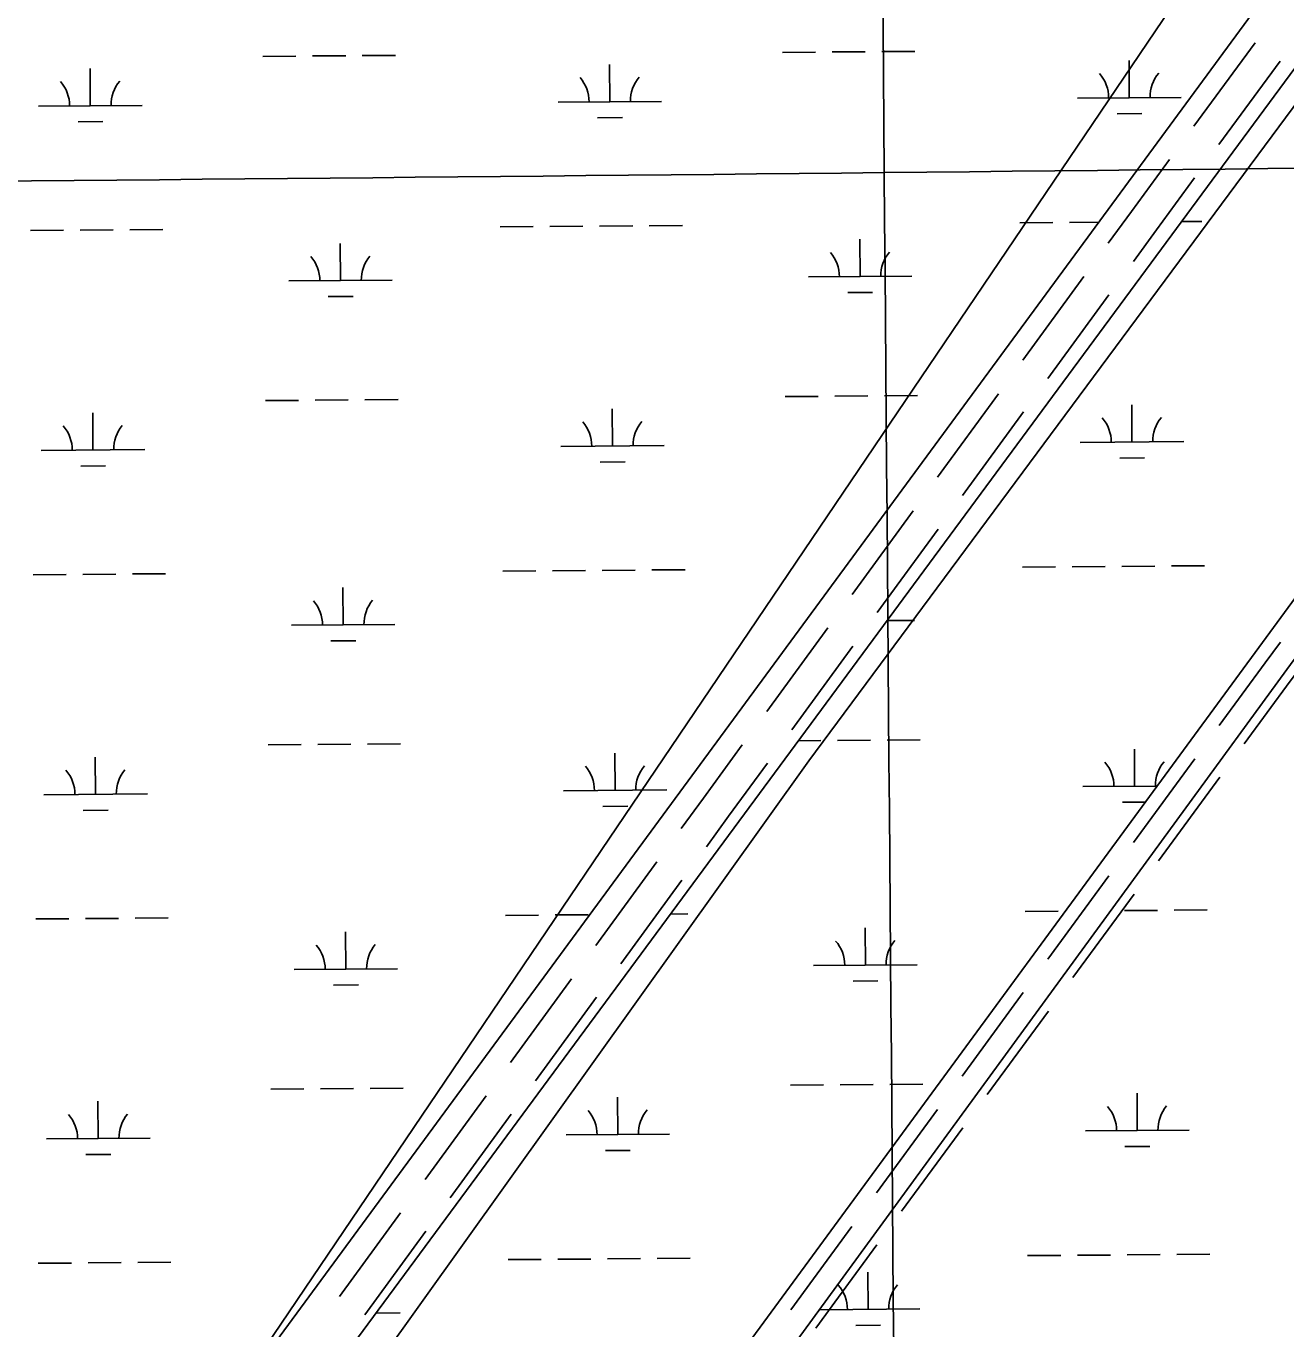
# Model space of a CAD drawing. Extents: x 3540316 to 3578335, y 553172 to 578787.
# Drawn here: x 3569961 to 3571179, y 569779 to 571038 of the extents above; entities that cross this region are included whole.
import ezdxf

# ---------------------------------------------------------------- set-up
doc = ezdxf.new("R2010")
doc.units = 0
for name, color, linetype in [('V-GRID-MAJR', 7, 'Continuous'), ('V-ROAD-CNTR', 7, 'Continuous'), ('V-SITE-VEGE', 7, 'Continuous'), ('V-TOPO-GNAM-IDEN', 7, 'Continuous'), ('V-WETL-SWMP', 7, 'Continuous')]:
    doc.layers.add(name, color=color, linetype=linetype)

msp = doc.modelspace()

# ---------------------------------------------------------------- linework, layer by layer
at = {"layer": 'V-GRID-MAJR'}
for points in [[(3570887.492, 558776.553), (3570839.022, 564835.505), (3570790.536, 570896.3910000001), (3570742.0500000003, 576957.294), (3570742.035, 576959.211)], [(3544431.278, 570695.107), (3549703.1410000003, 570733.831), (3554974.9990000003, 570773.3200000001), (3560246.85, 570813.577), (3565518.696, 570854.601), (3570790.536, 570896.3910000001), (3576062.369, 570938.948), (3576062.37, 570938.948)]]:
    msp.add_spline(points, degree=3, dxfattribs=at)
at = {"layer": 'V-ROAD-CNTR'}
for points in [[(3571089.673782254, 570941.238091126), (3571148.7776640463, 571021.902929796)], [(3571113.8737338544, 570923.5061265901), (3571172.9776156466, 571004.17096526)], [(3571006.97594765, 570828.232317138), (3571029.24590311, 570858.7632560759), (3571066.032829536, 570908.9711556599)], [(3571031.213899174, 570810.554352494), (3571053.4638546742, 570841.0592914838), (3571090.232781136, 570891.2411911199)], [(3570924.4741126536, 570715.1255433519), (3570983.403994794, 570795.9163817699)], [(3570948.712064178, 570697.445578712), (3571007.641946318, 570778.23641713)], [(3570841.972277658, 570602.017769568), (3570900.9021597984, 570682.808607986)], [(3570866.210229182, 570584.3378049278), (3570925.1401113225, 570665.1286433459)], [(3570759.4704426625, 570488.9099957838), (3570818.4003248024, 570569.7008342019)], [(3570783.708394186, 570471.2300311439), (3570842.6382763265, 570552.0208695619)], [(3570676.968607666, 570375.8022219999), (3570735.8984898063, 570456.5930604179)], [(3570701.20655919, 570358.12225736), (3570760.13644133, 570438.913095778)], [(3571114.071733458, 570362.07724945), (3571158.613644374, 570422.8331279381), (3571173.4396147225, 570442.703088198)], [(3571138.2656850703, 570344.339284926), (3571182.7335961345, 570404.9931636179), (3571197.4835666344, 570424.7631240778)], [(3570594.4627726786, 570262.7004482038), (3570615.914729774, 570292.0983894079), (3570653.39665481, 570343.485286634)], [(3570618.69672421, 570245.016483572), (3570640.1526812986, 570274.4204247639), (3570677.634606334, 570325.8053219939)], [(3571031.294899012, 570249.1704752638), (3571090.42078076, 570329.8183139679)], [(3571055.4888506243, 570231.4325107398), (3571114.6147323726, 570312.080349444)], [(3570511.938937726, 570149.6086743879), (3570570.884819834, 570230.3885128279)], [(3570948.5180645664, 570136.2637010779), (3571007.6439463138, 570216.9115397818)], [(3570536.1728892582, 570131.9247097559), (3570595.1187713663, 570212.7045481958)], [(3570972.7120161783, 570118.525736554), (3571031.8378979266, 570199.173575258)], [(3570429.4161027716, 570036.5169005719), (3570488.3609848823, 570117.296739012)], [(3570865.742230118, 570023.3569268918), (3570924.868111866, 570104.0047655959)], [(3570453.6500543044, 570018.83293594), (3570512.5949364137, 570099.61277438)], [(3570889.93618173, 570005.618962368), (3570949.062063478, 570086.2668010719)], [(3570346.8922678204, 569923.425126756), (3570405.838149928, 570004.2049651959)], [(3570782.965395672, 569910.4501527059), (3570842.09127742, 569991.0979914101)], [(3570371.126219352, 569905.741162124), (3570430.07210146, 569986.5210005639)], [(3570807.1593472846, 569892.7121881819), (3570866.285229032, 569973.360026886)], [(3570264.369432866, 569810.3333529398), (3570323.314314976, 569891.11319138)], [(3570700.138561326, 569797.6233783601), (3570722.15651729, 569827.5093185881), (3570759.314442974, 569878.1912172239)], [(3570288.603384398, 569792.6493883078), (3570347.548266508, 569873.429226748)], [(3570724.2905130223, 569779.8294139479), (3570746.3304689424, 569809.7433541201), (3570783.5083945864, 569860.4532526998)]]:
    msp.add_lwpolyline(points, dxfattribs=at)
at = {"layer": 'V-SITE-VEGE'}
msp.add_line((3571102.338, 571107.395), (3569983.856, 569452.287), dxfattribs=at)
msp.add_lwpolyline([(3569373.558, 566866.105), (3569274.2770000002, 567179.437), (3569205.544, 567401.063), (3569182.633, 567538.623), (3569159.722, 567622.688), (3569289.551, 567775.532), (3569747.773, 568409.841), (3569648.492, 568440.409), (3569228.455, 567844.312), (3569129.174, 567737.3250000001), (3569075.715, 567706.752), (3568999.345, 567821.385), (3568976.434, 567874.881), (3568999.345, 567943.661), (3569098.6240000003, 568043.009), (3569969.245, 569281.054), (3570717.673, 570328.0430000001), (3571550.107, 571451.452), (3572665.11, 572972.26)], dxfattribs=at)
at = {"layer": 'V-WETL-SWMP'}
for p, q in [((3570238.055171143, 569711.186648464), (3572659.8932172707, 572993.6610146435)), ((3571628.6039329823, 571706.7479208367), (3568856.838879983, 567936.1496490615)), ((3570692.09499615, 571012.6222373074), (3570724.094045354, 571012.8689135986)), ((3570740.0935699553, 571012.9922517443), (3570772.092619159, 571013.238928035)), ((3570788.0921437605, 571013.3622661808), (3570820.0911929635, 571013.6089424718)), ((3570190.2019090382, 571008.7532121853), (3570222.2009582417, 571008.9998884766)), ((3570238.2004828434, 571009.1232266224), (3570270.1995320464, 571009.3699029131)), ((3570286.199056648, 571009.4932410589), (3570318.1981058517, 571009.7399173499)), ((3570525.393871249, 570964.9057863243), (3570525.1163609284, 571000.9047130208)), ((3571027.2869583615, 570968.7748114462), (3571027.0094480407, 571004.7737381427)), ((3570023.5007841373, 570961.0367612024), (3570023.223273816, 570997.0356878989)), ((3569973.5022697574, 570960.6513294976), (3570073.499298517, 570961.4221929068)), ((3570475.3953568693, 570964.5203546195), (3570575.39238563, 570965.2912180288)), ((3570977.288443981, 570968.3893797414), (3571077.2854727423, 570969.1602431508)), ((3570513.513179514, 570949.3827427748), (3570537.512466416, 570949.5677499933)), ((3571015.406266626, 570953.2517678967), (3571039.4055535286, 570953.4367751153)), ((3570011.6200924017, 570945.5137176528), (3570035.619379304, 570945.6987248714)), ((3570921.3717146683, 570847.8837699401), (3570953.3707638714, 570848.1304462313)), ((3570969.370288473, 570848.2537843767), (3570997.6857461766, 570848.4720643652)), ((3571077.608786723, 570849.088180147), (3571097.366485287, 570849.2404895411)), ((3569965.584114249, 570840.5157341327), (3569997.5831634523, 570840.762410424)), ((3570013.582688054, 570840.8857485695), (3570045.581737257, 570841.1324248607)), ((3570061.581261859, 570841.2557630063), (3570093.5803110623, 570841.5024392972)), ((3570419.478627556, 570844.0147448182), (3570451.4776767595, 570844.2614211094)), ((3570467.4772013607, 570844.3847592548), (3570499.4762505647, 570844.631435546)), ((3570515.475775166, 570844.7547736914), (3570547.4748243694, 570845.0014499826)), ((3570563.4743489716, 570845.1247881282), (3570595.473398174, 570845.3714644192)), ((3570265.282371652, 570792.0825644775), (3570265.0048613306, 570828.081491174)), ((3570767.1754587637, 570795.9515895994), (3570766.8979484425, 570831.950516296)), ((3570717.176944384, 570795.5661578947), (3570817.1739731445, 570796.3370213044)), ((3570215.283857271, 570791.6971327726), (3570315.280886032, 570792.4679961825)), ((3570253.401679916, 570776.5595209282), (3570277.400966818, 570776.7445281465)), ((3570755.2947670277, 570780.4285460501), (3570779.2940539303, 570780.6135532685)), ((3570192.766374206, 570676.088130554), (3570224.7654234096, 570676.3348068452)), ((3570240.7649480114, 570676.458144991), (3570272.7639972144, 570676.7048212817)), ((3570288.763521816, 570676.8281594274), (3570320.7625710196, 570677.0748357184)), ((3570694.659461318, 570679.9571556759), (3570726.658510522, 570680.2038319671)), ((3570742.6580351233, 570680.3271701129), (3570774.6570843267, 570680.5738464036)), ((3570790.656608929, 570680.6971845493), (3570822.6556581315, 570680.9438608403)), ((3571029.85142353, 570636.1097298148), (3571029.5739132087, 570672.1086565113)), ((3570026.065249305, 570628.3716795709), (3570025.787738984, 570664.3706062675)), ((3570527.958336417, 570632.2407046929), (3570527.680826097, 570668.2396313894)), ((3570477.9598220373, 570631.8552729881), (3570577.956850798, 570632.6261363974)), ((3570979.852909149, 570635.72429811), (3571079.84993791, 570636.4951615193)), ((3569976.0667349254, 570627.9862478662), (3570076.0637636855, 570628.7571112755)), ((3571017.970731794, 570620.5866862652), (3571041.9700186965, 570620.7716934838)), ((3570014.1845575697, 570612.8486360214), (3570038.183844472, 570613.03364324)), ((3570516.077644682, 570616.7176611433), (3570540.0769315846, 570616.9026683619)), ((3571206.4488926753, 570511.4424746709), (3569373.5668575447, 568012.4289573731)), ((3569968.148579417, 570507.8506525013), (3570000.1476286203, 570508.0973287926)), ((3570016.147153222, 570508.2206669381), (3570048.146202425, 570508.4673432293)), ((3570064.145727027, 570508.5906813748), (3570096.14477623, 570508.8373576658)), ((3570422.043092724, 570511.3496631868), (3570454.0421419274, 570511.596339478)), ((3570470.0416665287, 570511.7196776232), (3570502.0407157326, 570511.9663539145)), ((3570518.040240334, 570512.08969206), (3570550.0392895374, 570512.3363683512)), ((3570566.0388141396, 570512.4597064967), (3570598.0378633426, 570512.7063827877)), ((3570923.9361798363, 570515.2186883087), (3570955.9352290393, 570515.4653646)), ((3570971.934753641, 570515.5887027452), (3571003.9338028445, 570515.8353790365)), ((3571019.933327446, 570515.9587171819), (3571051.93237665, 570516.2053934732)), ((3571067.9319012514, 570516.3287316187), (3571099.930950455, 570516.5754079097)), ((3570267.84683682, 570459.4174828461), (3570267.5693264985, 570495.4164095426)), ((3570217.8483224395, 570459.0320511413), (3570317.8453512, 570459.802914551)), ((3570793.093797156, 570463.4665397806), (3570819.7384383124, 570463.6719396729)), ((3570255.966145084, 570443.8944392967), (3570279.965431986, 570444.0794465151)), ((3570781.643207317, 570447.946811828), (3570781.8585190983, 570447.948471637)), ((3570195.330839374, 570343.4230489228), (3570227.3298885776, 570343.669725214)), ((3570243.3294131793, 570343.7930633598), (3570275.3284623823, 570344.0397396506)), ((3570291.3279869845, 570344.1630777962), (3570323.3270361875, 570344.4097540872)), ((3570707.4373597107, 570347.3708080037), (3570729.22297569, 570347.5387503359)), ((3570745.2225002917, 570347.6620884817), (3570777.2215494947, 570347.9087647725)), ((3570793.221074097, 570348.0321029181), (3570825.2201233, 570348.2787792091)), ((3570028.629714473, 570295.7065979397), (3570028.3522041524, 570331.7055246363)), ((3570530.5228015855, 570299.5756230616), (3570530.2452912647, 570335.5745497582)), ((3571032.415888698, 570303.4446481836), (3571032.1383783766, 570339.4435748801)), ((3569978.6312000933, 570295.321166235), (3570078.6282288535, 570296.0920296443)), ((3570480.524287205, 570299.1901913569), (3570580.521315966, 570299.9610547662)), ((3570982.417374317, 570303.0592164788), (3571054.0166347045, 570303.6111653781)), ((3570016.7490227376, 570280.1835543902), (3570040.74830964, 570280.3685616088)), ((3570518.64210985, 570284.0525795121), (3570542.6413967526, 570284.2375867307)), ((3571020.535196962, 570287.921604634), (3571042.634196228, 570288.0919627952)), ((3570472.6061316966, 570179.0545959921), (3570504.6051809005, 570179.3012722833)), ((3570583.88511691, 570179.9124304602), (3570600.6023285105, 570180.0413011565)), ((3570926.500645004, 570182.5536066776), (3570958.499694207, 570182.8002829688)), ((3571022.4978743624, 570183.2929003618), (3571054.4969233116, 570183.5395766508)), ((3571070.496447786, 570183.6629147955), (3571102.4954967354, 570183.9095910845)), ((3569970.7130445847, 570175.1855708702), (3570002.712093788, 570175.4322471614)), ((3570018.71161839, 570175.555585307), (3570050.710667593, 570175.8022615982)), ((3570066.710192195, 570175.9255997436), (3570098.7092413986, 570176.1722760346)), ((3570424.607557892, 570178.6845815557), (3570456.6066070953, 570178.9312578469)), ((3570772.3043890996, 570130.6214263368), (3570772.0268787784, 570166.6203530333)), ((3570270.4113019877, 570126.7524012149), (3570270.1337916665, 570162.7513279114)), ((3570722.3058747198, 570130.235994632), (3570822.302903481, 570131.0068580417)), ((3570220.4127876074, 570126.3669695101), (3570320.409816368, 570127.1378329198)), ((3570258.530610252, 570111.2293576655), (3570282.529897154, 570111.4143648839)), ((3570760.423697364, 570115.0983827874), (3570784.422984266, 570115.2833900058)), ((3570795.785539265, 570015.3670212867), (3570827.784588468, 570015.6136975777)), ((3570197.895304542, 570010.7579672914), (3570229.8943537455, 570011.0046435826)), ((3570245.8938783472, 570011.1279817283), (3570277.8929275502, 570011.374658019)), ((3570293.8924521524, 570011.4979961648), (3570325.891501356, 570011.7446724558)), ((3570533.0872667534, 569966.9105414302), (3570532.8097564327, 570002.9094681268)), ((3570699.788391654, 570014.6269924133), (3570731.787440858, 570014.8736687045)), ((3570747.7869654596, 570014.9970068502), (3570779.7860146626, 570015.243683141)), ((3571034.980442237, 569970.778811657), (3571034.7029307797, 570006.7777416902)), ((3570031.1941796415, 569963.0415163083), (3570030.9166693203, 569999.0404430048)), ((3570483.088752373, 569966.5251097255), (3570583.0857811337, 569967.2959731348)), ((3570984.9819282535, 569970.3933799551), (3571084.97895622, 569971.1642433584)), ((3569981.1956652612, 569962.6560846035), (3570081.1926940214, 569963.4269480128)), ((3571023.0997510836, 569955.2557666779), (3571047.0990377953, 569955.440773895)), ((3570019.3134879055, 569947.5184727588), (3570043.312774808, 569947.7034799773)), ((3570521.206575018, 569951.3874978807), (3570545.2058619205, 569951.5725050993)), ((3569973.2775097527, 569842.5204892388), (3570005.276558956, 569842.76716553)), ((3570021.2760835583, 569842.8905036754), (3570053.275132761, 569843.1371799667)), ((3570069.274657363, 569843.2605181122), (3570101.2737065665, 569843.5071944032)), ((3570427.17202306, 569846.0194999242), (3570459.1710722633, 569846.2661762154)), ((3570475.170596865, 569846.3895143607), (3570507.1696460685, 569846.6361906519)), ((3570523.16917067, 569846.7595287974), (3570555.1682198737, 569847.0062050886)), ((3570571.1677444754, 569847.1295432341), (3570603.1667936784, 569847.3762195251)), ((3570929.0652031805, 569849.8877590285), (3570961.06425213, 569850.1344353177)), ((3570977.063776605, 569850.2577734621), (3571009.062825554, 569850.5044497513)), ((3571025.062350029, 569850.627787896), (3571057.0613989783, 569850.874464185)), ((3571073.0609234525, 569850.9978023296), (3571105.059972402, 569851.2444786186)), ((3570774.868950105, 569797.955573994), (3570774.591438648, 569833.9545040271)), ((3570299.370127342, 569794.2907900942), (3570322.974281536, 569794.4727512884)), ((3570727.8906254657, 569797.5934245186), (3570824.8674640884, 569798.3410056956)), ((3570762.9882589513, 569782.4325290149), (3570786.987545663, 569782.617536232))]:
    msp.add_line(p, q, dxfattribs=at)
msp.add_lwpolyline([(3568531.686, 566772.928), (3569002.7090000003, 567390.83), (3569281.272, 567785.882), (3570076.441, 568905.197), (3571185.626, 570424.628), (3571717.427, 571133.696), (3572598.697, 572308.723), (3573454.643, 573468.556)], dxfattribs=at)
for centre, radius, start, end in [((3570078.738418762, 570961.9373978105), 35.24628790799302, 139.6698534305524, 181.21351176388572), ((3570470.148916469, 570964.9547277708), 35.24628790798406, 359.6698565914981, 41.21351492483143), ((3570580.631505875, 570965.8064229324), 35.24628790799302, 139.6698534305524, 181.21351176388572), ((3570972.0420035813, 570968.8237528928), 35.24628790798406, 359.6698565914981, 41.21351492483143), ((3571082.524592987, 570969.6754480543), 35.24628790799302, 139.6698534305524, 181.21351176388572), ((3569968.255829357, 570961.0857026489), 35.24628790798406, 359.6698565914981, 41.21351492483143), ((3570210.0374168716, 570792.131505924), 35.24628790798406, 359.6698565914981, 41.21351492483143), ((3570320.5200062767, 570792.9832010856), 35.24628790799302, 139.6698534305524, 181.21351176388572), ((3570711.9305039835, 570796.000531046), 35.24628790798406, 359.6698565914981, 41.21351492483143), ((3570822.4130933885, 570796.8522262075), 35.24628790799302, 139.6698534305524, 181.21351176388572), ((3570974.606468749, 570636.1586712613), 35.24628790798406, 359.6698565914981, 41.21351492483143), ((3571085.0890581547, 570637.0103664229), 35.24628790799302, 139.6698534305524, 181.21351176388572), ((3569970.820294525, 570628.4206210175), 35.24628790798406, 359.6698565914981, 41.21351492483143), ((3570081.3028839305, 570629.272316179), 35.24628790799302, 139.6698534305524, 181.21351176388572), ((3570472.7133816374, 570632.2896461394), 35.24628790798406, 359.6698565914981, 41.21351492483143), ((3570583.195971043, 570633.141341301), 35.24628790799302, 139.6698534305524, 181.21351176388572), ((3570212.6018820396, 570459.4664242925), 35.24628790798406, 359.6698565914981, 41.21351492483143), ((3570323.0844714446, 570460.3181194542), 35.24628790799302, 139.6698534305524, 181.21351176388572), ((3569973.3847596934, 570295.7555393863), 35.24628790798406, 359.6698565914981, 41.21351492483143), ((3570083.8673490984, 570296.6072345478), 35.24628790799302, 139.6698534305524, 181.21351176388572), ((3570475.2778468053, 570299.6245645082), 35.24628790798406, 359.6698565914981, 41.21351492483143), ((3570585.760436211, 570300.4762596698), 35.24628790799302, 139.6698534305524, 181.21351176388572), ((3570977.170933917, 570303.4935896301), 35.24628790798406, 359.6698565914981, 41.21351492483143), ((3571087.6535233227, 570304.3452847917), 35.24628790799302, 139.6698534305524, 181.21351176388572), ((3570717.0594343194, 570130.6703677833), 35.24628790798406, 359.6698565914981, 41.21351492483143), ((3570827.5420237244, 570131.522062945), 35.24628790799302, 139.6698534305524, 181.21351176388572), ((3570215.1663472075, 570126.8013426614), 35.24628790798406, 359.6698565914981, 41.21351492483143), ((3570325.6489366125, 570127.6530378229), 35.24628790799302, 139.6698534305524, 181.21351176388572), ((3570477.842311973, 569966.9594828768), 35.24628790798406, 359.6698565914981, 41.21351492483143), ((3570588.3249013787, 569967.8111780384), 35.24628790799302, 139.6698534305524, 181.21351176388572), ((3570979.7354878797, 569970.8277531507), 35.24628790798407, 359.66985651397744, 41.21351484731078), ((3571090.2180764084, 569971.6794483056), 35.24628790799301, 139.66985350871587, 181.2135118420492), ((3569975.9492248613, 569963.0904577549), 35.24628790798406, 359.6698565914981, 41.21351492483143), ((3570086.4318142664, 569963.9421529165), 35.24628790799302, 139.6698534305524, 181.21351176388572), ((3570719.623995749, 569798.0045154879), 35.24628790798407, 359.66985651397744, 41.21351484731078), ((3570830.106584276, 569798.8562106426), 35.24628790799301, 139.66985350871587, 181.2135118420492)]:
    msp.add_arc(centre, radius, start, end, dxfattribs=at)

# ---------------------------------------------------------------- texts
at = {"layer": 'V-TOPO-GNAM-IDEN'}
for s, height, rotation, p in [('ST.   JOHN   THE   BAPTIST   PARISH', 99.99980199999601, 53.255687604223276, (3568925.1210517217, 570216.511374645)), ('ST.   CHARLES   PARISH', 99.99980199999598, 53.477600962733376, (3569600.4125871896, 570663.1128235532))]:
    msp.add_text(s, height=height, rotation=rotation, dxfattribs=at).set_placement(p)

doc.saveas('drawing.dxf')
